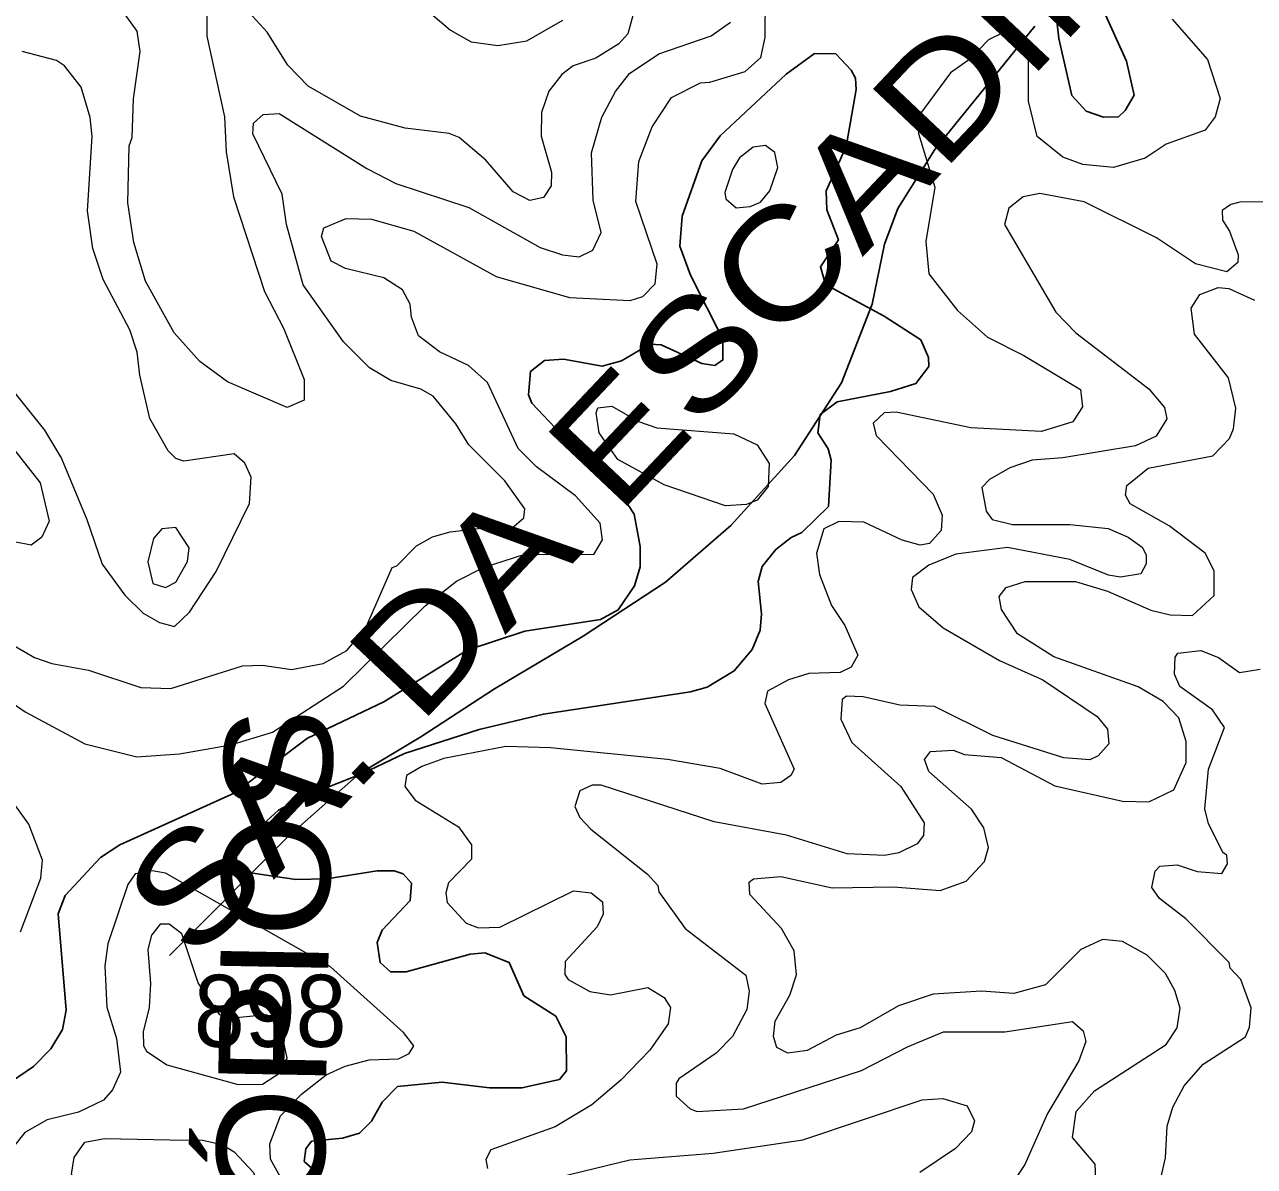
# Model space of a CAD drawing. Extents: x 763.2 to 816.8, y 7896.5 to 7952.7.
# Drawn here: x 791.709 to 794.442, y 7939.07 to 7941.608 of the extents above; entities that cross this region are included whole.
import ezdxf
from ezdxf.enums import TextEntityAlignment as Align

# ---------------------------------------------------------------- set-up
doc = ezdxf.new("R2010")
doc.units = 0
doc.header["$LTSCALE"] = 0.064
for name, color, linetype, lineweight in [('1', 7, 'Continuous', 25), ('2', 7, 'Continuous', 13), ('26', 7, 'Continuous', 25)]:
    doc.layers.add(name, color=color, linetype=linetype, lineweight=lineweight)
doc.layers.add('21', color=7, linetype='Continuous')

msp = doc.modelspace()

# ---------------------------------------------------------------- linework, layer by layer
at = {"layer": '1'}
for points in [[(794.1023, 7941.6469), (794.1572, 7941.5261), (794.1746, 7941.4511), (794.1548, 7941.4165), (794.1394, 7941.4026), (794.1061, 7941.4021), (794.0676, 7941.4149), (794.0357, 7941.4503), (794.0073, 7941.5769), (793.9972, 7941.6615)], [(793.489, 7941.0302), (793.4772, 7941.0692), (793.5172, 7941.1296), (793.4915, 7941.1956), (793.4899, 7941.2382), (793.5343, 7941.337), (793.557, 7941.4636), (793.5555, 7941.4883), (793.546, 7941.5065), (793.5116, 7941.5425), (793.4644, 7941.5436), (793.4011, 7941.4972), (793.2544, 7941.3602), (793.2138, 7941.3048), (793.1703, 7941.1817), (793.1652, 7941.1151), (793.1888, 7941.051), (793.2608, 7940.9085), (793.2607, 7940.8625), (793.2427, 7940.8503), (793.2137, 7940.8544), (793.1238, 7940.896), (793.0986, 7940.8974), (793.0353, 7940.86), (792.9927, 7940.8485), (792.9064, 7940.8644), (792.8646, 7940.8611), (792.8332, 7940.837), (792.8292, 7940.7849), (792.8362, 7940.7659), (792.927, 7940.6697), (793.0229, 7940.5818), (793.0639, 7940.5194), (793.0773, 7940.448), (793.0772, 7940.4028), (793.064, 7940.3601), (793.0283, 7940.3066), (792.9885, 7940.2857), (792.8209, 7940.2597), (792.6928, 7940.217), (792.5071, 7940.1027), (792.3379, 7940.0214), (792.1767, 7939.8999), (791.9211, 7939.785), (791.8777, 7939.7568), (791.7996, 7939.6723), (791.7843, 7939.631), (791.802, 7939.4174), (791.7936, 7939.3741), (791.7674, 7939.3313), (791.7294, 7939.2916), (791.6306, 7939.2254)], [(792.18, 7939.7587), (792.2134, 7939.8066), (792.2738, 7939.8619), (792.3302, 7939.8919), (792.4601, 7939.9429), (792.553, 7939.9875), (792.719, 7940.041), (792.862, 7940.0753), (793.1891, 7940.125), (793.2259, 7940.1352), (793.286, 7940.1711), (793.3254, 7940.2186), (793.3434, 7940.2615), (793.3467, 7940.2983), (793.3388, 7940.3698), (793.348, 7940.4033), (793.3784, 7940.4407), (793.4121, 7940.468), (793.4361, 7940.4789), (793.4951, 7940.5368), (793.5012, 7940.6394), (793.4948, 7940.6648), (793.472, 7940.7003), (793.477, 7940.7411), (793.5146, 7940.7692), (793.6328, 7940.7923), (793.6896, 7940.8102), (793.7182, 7940.8479), (793.7175, 7940.8678), (793.7003, 7940.9067), (793.6187, 7940.9594), (793.489, 7941.0302)], [(792.4923, 7939.7272), (792.3808, 7939.7088), (792.3123, 7939.7075), (792.1911, 7939.7254), (792.1804, 7939.7432), (792.18, 7939.7587)], [(792.4063, 7939.0146), (792.3304, 7939.081), (792.3338, 7939.1091), (792.3471, 7939.1263), (792.4153, 7939.1328), (792.4536, 7939.1437), (792.48, 7939.1708), (792.5038, 7939.2129), (792.5375, 7939.2475), (792.6369, 7939.2572), (792.742, 7939.2442), (792.8144, 7939.2442), (792.8979, 7939.2631), (792.9129, 7939.2821), (792.9125, 7939.3582), (792.8898, 7939.4035), (792.8182, 7939.4491), (792.7859, 7939.5233), (792.7322, 7939.5446), (792.6993, 7939.5415), (792.5573, 7939.5021), (792.522, 7939.5025), (792.4994, 7939.5231), (792.4925, 7939.5678), (792.5041, 7939.5947), (792.5661, 7939.6607), (792.5691, 7939.6992), (792.5502, 7939.72), (792.5307, 7939.7271), (792.4923, 7939.7272)]]:
    msp.add_lwpolyline(points, dxfattribs=at)
at = {"layer": '2'}
for points in [[(791.6146, 7940.1462), (791.7103, 7940.0801), (791.8433, 7940.0088), (791.9584, 7939.9805), (792.0533, 7939.9871), (792.1675, 7940.0068), (792.2602, 7940.0354), (792.4177, 7940.1374), (792.5991, 7940.3156), (792.6692, 7940.371), (792.7289, 7940.401), (792.8209, 7940.4306), (792.9741, 7940.4296), (792.9934, 7940.4627), (792.9877, 7940.4993), (792.9332, 7940.56), (792.8467, 7940.625), (792.8062, 7940.6657), (792.738, 7940.8123), (792.6954, 7940.85), (792.631, 7940.8806), (792.5848, 7940.9157), (792.569, 7940.9572), (792.5657, 7940.986), (792.5487, 7941.0181), (792.5078, 7941.0448), (792.4223, 7941.0659), (792.3905, 7941.0818), (792.3693, 7941.1365), (792.374, 7941.1563), (792.4239, 7941.1767), (792.4801, 7941.1753), (792.5744, 7941.1488), (792.7572, 7941.0476), (792.9202, 7941.0009), (793.0546, 7940.9945), (793.0825, 7941.0035), (793.1102, 7941.0313), (793.115, 7941.075), (793.0676, 7941.2146), (793.0741, 7941.3033), (793.1039, 7941.3801), (793.1462, 7941.4453), (793.2108, 7941.4785), (793.2316, 7941.4794), (793.31, 7941.5037), (793.3449, 7941.5348), (793.3549, 7941.5788), (793.3553, 7941.6721)], [(793.0607, 7941.6279), (793.0497, 7941.5868), (793.0297, 7941.5648), (792.9781, 7941.5332), (792.9284, 7941.5161), (792.9028, 7941.4967), (792.8741, 7941.4596), (792.8574, 7941.4125), (792.8572, 7941.36), (792.8798, 7941.2797), (792.8791, 7941.2496), (792.8621, 7941.2237), (792.8321, 7941.2166), (792.7949, 7941.2361), (792.7338, 7941.3066), (792.6749, 7941.3565), (792.6527, 7941.3658), (792.5547, 7941.3773), (792.4555, 7941.4039), (792.3395, 7941.471), (792.294, 7941.5175), (792.2481, 7941.5905), (792.183, 7941.6629)], [(792.5771, 7941.6617), (792.6555, 7941.5955), (792.7017, 7941.5697), (792.7605, 7941.5615), (792.825, 7941.5716), (792.9054, 7941.6175)], [(792.1145, 7941.637), (792.114, 7941.5818), (792.1535, 7941.4026), (792.1569, 7941.3245), (792.1736, 7941.2246), (792.2423, 7941.0148), (792.2854, 7940.9313), (792.3308, 7940.819), (792.3308, 7940.7728), (792.2928, 7940.7563), (792.1604, 7940.8136), (792.099, 7940.8586), (792.0416, 7940.9226), (791.9779, 7941.0372), (791.9523, 7941.1235), (791.9386, 7941.2113), (791.9418, 7941.3381), (791.9482, 7941.3566), (791.9513, 7941.4423), (791.9664, 7941.5482), (791.9593, 7941.5931), (791.917, 7941.6516)], [(791.6627, 7940.2409), (791.7316, 7940.2012), (791.77, 7940.1873), (791.8512, 7940.1728), (791.9678, 7940.1346), (792.0346, 7940.1318), (792.1931, 7940.1825), (792.2377, 7940.1841), (792.3023, 7940.1744), (792.3727, 7940.188), (792.4252, 7940.2167), (792.467, 7940.2654), (792.5258, 7940.4009), (792.5362, 7940.4046), (792.5799, 7940.4494), (792.6153, 7940.4689), (792.6547, 7940.4802), (792.7373, 7940.4897), (792.7914, 7940.4878), (792.8183, 7940.5117), (792.8207, 7940.5316), (792.776, 7940.5938), (792.6961, 7940.6739), (792.6673, 7940.7203), (792.6172, 7940.7816), (792.5895, 7940.7975), (792.5228, 7940.8163), (792.4759, 7940.8449), (792.4179, 7940.9029), (792.3283, 7941.0293), (792.2914, 7941.1635), (792.2818, 7941.231), (792.2166, 7941.3651), (792.2181, 7941.3888), (792.2394, 7941.4082), (792.2751, 7941.4099), (792.4696, 7941.288), (792.5344, 7941.2544), (792.696, 7941.2013), (792.8547, 7941.112), (792.9046, 7941.0959), (792.9414, 7941.0916), (792.9719, 7941.1066), (792.9901, 7941.1455), (792.9723, 7941.2178), (792.9689, 7941.3223), (792.9919, 7941.4019), (793.0218, 7941.459), (793.0532, 7941.4992), (793.1187, 7941.5424), (793.235, 7941.5828), (793.2776, 7941.6132)], [(794.2585, 7941.6195), (794.3377, 7941.5301), (794.3656, 7941.4432), (794.3546, 7941.4029), (794.3318, 7941.3732), (794.2456, 7941.3417), (794.1987, 7941.3105), (794.1284, 7941.2902), (794.0601, 7941.2968), (794.0158, 7941.3132), (793.9589, 7941.3592), (793.9399, 7941.4372), (793.9399, 7941.5571), (793.9346, 7941.5762), (793.9056, 7941.589), (793.8829, 7941.589), (793.8511, 7941.5737), (793.8091, 7941.5307), (793.7661, 7941.5004), (793.6953, 7941.4038), (793.6953, 7941.3659), (793.7313, 7941.2467), (793.7118, 7941.1258), (793.7186, 7941.0536), (793.7818, 7940.9719), (793.8485, 7940.9132), (793.9292, 7940.8724), (794.0555, 7940.7965), (794.0599, 7940.758), (794.0381, 7940.7247), (793.9688, 7940.7032), (793.8118, 7940.7115), (793.6459, 7940.7461), (793.6191, 7940.7447), (793.5949, 7940.7217), (793.601, 7940.6941), (793.728, 7940.5637), (793.7477, 7940.5177), (793.7458, 7940.4829), (793.7195, 7940.4546), (793.6987, 7940.4506), (793.6592, 7940.462), (793.5735, 7940.5019)], [(791.6673, 7940.8137), (791.7535, 7940.7062), (791.7917, 7940.6435), (791.8479, 7940.5079), (791.8814, 7940.4088), (791.9323, 7940.3398), (791.9725, 7940.2996), (792.0089, 7940.2789), (792.0423, 7940.2701), (792.0757, 7940.302), (792.1352, 7940.3923), (792.2093, 7940.5431), (792.2126, 7940.6015), (792.199, 7940.633), (792.1753, 7940.6538), (792.0628, 7940.6377), (792.045, 7940.643), (792.0281, 7940.6602), (791.9877, 7940.7321), (791.965, 7940.8287), (791.9596, 7940.8793), (791.9431, 7940.9292), (791.8838, 7941.0412), (791.861, 7941.1101), (791.8494, 7941.1938), (791.8595, 7941.3592), (791.8547, 7941.4012), (791.8353, 7941.4683), (791.7981, 7941.5158), (791.7805, 7941.5282), (791.7041, 7941.5479)], [(794.311, 7941.0759), (794.2244, 7941.134), (794.0631, 7941.214), (793.9649, 7941.2326), (793.9277, 7941.2246), (793.8961, 7941.1993)], [(793.8961, 7941.1993), (793.8865, 7941.1632), (794.0005, 7940.9686), (794.045, 7940.9226), (794.2069, 7940.7982), (794.2419, 7940.7565), (794.2471, 7940.7316), (794.2231, 7940.6926), (794.1776, 7940.6715), (794.0156, 7940.6447), (793.9475, 7940.6397), (793.8984, 7940.6225), (793.8531, 7940.5965), (793.8357, 7940.579), (793.8458, 7940.5261), (793.8591, 7940.5076), (793.9041, 7940.4966), (794.0312, 7940.4963), (794.1167, 7940.4879), (794.1614, 7940.4687), (794.1921, 7940.446), (794.2011, 7940.4293), (794.2011, 7940.409), (794.1893, 7940.3866), (794.1441, 7940.3799), (794.1174, 7940.3843), (794.0312, 7940.4188), (793.8932, 7940.4453), (793.7781, 7940.4307), (793.7184, 7940.406), (793.6816, 7940.3789), (793.6792, 7940.352), (793.6959, 7940.3136), (793.7499, 7940.2671), (793.8749, 7940.1945), (793.9713, 7940.1511), (794.0924, 7940.0695), (794.1155, 7940.0415), (794.1183, 7940.009), (794.0947, 7939.9822), (794.0762, 7939.9738), (794.0182, 7939.9779), (793.8603, 7940.0279), (793.7308, 7940.0922), (793.654, 7940.0952), (793.5722, 7940.1137), (793.5352, 7940.1149), (793.5257, 7940.108), (793.5228, 7940.0636), (793.5473, 7940.0124), (793.6558, 7939.9146), (793.7082, 7939.8334), (793.7066, 7939.8053), (793.6921, 7939.7871), (793.6513, 7939.7666), (793.6199, 7939.7606), (793.5365, 7939.7646), (793.402, 7939.8063), (793.2411, 7939.8359), (792.9901, 7939.9176), (792.9702, 7939.9176), (792.9428, 7939.9043), (792.9315, 7939.8699), (792.9432, 7939.8452), (792.9674, 7939.8192), (793.0932, 7939.7195), (793.1163, 7939.6946), (793.1185, 7939.6805), (793.1766, 7939.5985), (793.3114, 7939.4951), (793.3189, 7939.4595), (793.3137, 7939.419), (793.2819, 7939.3588), (793.2455, 7939.3218), (793.1626, 7939.2647), (793.1569, 7939.255), (793.1568, 7939.2258), (793.188, 7939.1981), (793.2038, 7939.1916), (793.3067, 7939.198), (793.5689, 7939.283), (793.6707, 7939.336), (793.7512, 7939.3688), (793.8874, 7939.369), (794.0373, 7939.392), (794.0611, 7939.3711), (794.0667, 7939.3475), (794.0516, 7939.3043), (793.9816, 7939.1875), (793.9315, 7939.0742), (793.9032, 7939.0317)], [(794.5267, 7941.2139), (794.4092, 7941.2129), (794.389, 7941.208), (794.3696, 7941.1943), (794.3708, 7941.1727), (794.3862, 7941.1489), (794.4052, 7941.0956), (794.4044, 7941.0791), (794.3801, 7941.0579), (794.311, 7941.0759)], [(793.3911, 7939.599), (793.3207, 7939.674), (793.3191, 7939.7019), (793.3287, 7939.7094), (793.3896, 7939.7141), (793.5038, 7939.6892), (793.6401, 7939.6911), (793.7434, 7939.6828), (793.8015, 7939.7036), (793.842, 7939.7473), (793.851, 7939.7788), (793.8402, 7939.8226), (793.8134, 7939.8637), (793.7183, 7939.9479), (793.7085, 7939.9741), (793.7216, 7939.9919), (793.7726, 7939.9951), (793.7972, 7939.9855), (793.8791, 7939.9786), (793.9983, 7939.9161), (794.1488, 7939.8818), (794.2067, 7939.88), (794.2624, 7939.9072), (794.2898, 7939.9677), (794.2901, 7940.0141), (794.2737, 7940.0669), (794.2391, 7940.1035), (794.1835, 7940.1355), (793.9962, 7940.2028), (793.915, 7940.2539), (793.8795, 7940.3075), (793.8746, 7940.3365), (793.8899, 7940.3567), (793.932, 7940.3697), (794.0444, 7940.37), (794.1154, 7940.3487), (794.2117, 7940.3063), (794.2547, 7940.2958), (794.3043, 7940.2942), (794.3522, 7940.3391), (794.3525, 7940.3936), (794.3323, 7940.4329), (794.2521, 7940.4938), (794.1656, 7940.5428), (794.1555, 7940.5621), (794.1581, 7940.5834), (794.2054, 7940.6215), (794.3492, 7940.6494), (794.3862, 7940.6878), (794.3953, 7940.7094), (794.4001, 7940.7551), (794.384, 7940.8227), (794.3083, 7940.9196), (794.3013, 7940.9777), (794.3204, 7941.0078), (794.3614, 7941.0236), (794.385, 7941.0208), (794.4419, 7940.9953)], [(791.6578, 7940.6989), (791.744, 7940.5892), (791.7642, 7940.5042), (791.7476, 7940.4684), (791.7243, 7940.451), (791.686, 7940.458)], [(793.5735, 7940.5019), (793.5185, 7940.5031), (793.4849, 7940.4873), (793.4685, 7940.4327), (793.4753, 7940.3857), (793.5018, 7940.3166)], [(793.5018, 7940.3166), (793.5313, 7940.2721), (793.5603, 7940.2061), (793.546, 7940.1798), (793.5215, 7940.1676), (793.4518, 7940.1657), (793.4067, 7940.1514), (793.3599, 7940.1259), (793.3537, 7940.0988), (793.4192, 7939.9529), (793.4114, 7939.9385), (793.3891, 7939.9233), (793.3483, 7939.9194), (793.2548, 7939.954), (793.1373, 7939.9741), (792.8775, 7940), (792.7782, 7940.0032), (792.6406, 7939.9765), (792.5916, 7939.9591), (792.5576, 7939.9389), (792.5544, 7939.9142), (792.5772, 7939.884), (792.6736, 7939.825), (792.7023, 7939.7847), (792.7021, 7939.7531), (792.6509, 7939.7002), (792.6452, 7939.6783), (792.6485, 7939.6566), (792.6904, 7939.6107), (792.7178, 7939.6004), (792.7651, 7939.602), (792.929, 7939.6825), (792.9683, 7939.6778), (792.9932, 7939.6578), (792.995, 7939.6309), (792.9812, 7939.6021), (792.9101, 7939.525), (792.9099, 7939.4965), (792.9168, 7939.4855), (792.9652, 7939.4583), (793.0111, 7939.4516), (793.0936, 7939.4675), (793.1303, 7939.4455), (793.1445, 7939.4232), (793.1394, 7939.3867), (793.0987, 7939.328), (793.0341, 7939.2617), (792.9694, 7939.2068), (792.8881, 7939.1576), (792.7451, 7939.1069), (792.7343, 7939.0856), (792.7374, 7939.0654)], [(794.2345, 7939.0467), (794.2441, 7939.0887), (794.2481, 7939.1594), (794.2602, 7939.2016), (794.2853, 7939.249), (794.3274, 7939.2971), (794.4214, 7939.358), (794.4303, 7939.3794), (794.4347, 7939.4224), (794.4117, 7939.4851), (794.3875, 7939.5107), (794.3852, 7939.5233), (794.2891, 7939.6199), (794.2304, 7939.6655), (794.2134, 7939.6895), (794.2211, 7939.7264), (794.2318, 7939.7371), (794.2697, 7939.7404), (794.3147, 7939.7253), (794.3692, 7939.7212), (794.382, 7939.7421), (794.3803, 7939.7615), (794.3722, 7939.7672), (794.3394, 7939.8316), (794.3313, 7939.8644), (794.3396, 7939.9531), (794.3751, 7940.0453), (794.3482, 7940.085), (794.2761, 7940.1368), (794.2639, 7940.1642), (794.2656, 7940.2014), (794.2714, 7940.2105), (794.3225, 7940.2167), (794.3616, 7940.2009), (794.4088, 7940.168), (794.4544, 7940.1752)], [(791.7, 7939.5914), (791.7454, 7939.7103), (791.7493, 7939.7505), (791.7184, 7939.8302), (791.6896, 7939.8707)], [(792.2816, 7939.0393), (792.256, 7939.0859), (792.2544, 7939.12), (792.2782, 7939.1821), (792.3246, 7939.2305), (792.3791, 7939.2734), (792.4219, 7939.2928), (792.4747, 7939.307), (792.5402, 7939.3089), (792.5634, 7939.3207), (792.5744, 7939.3381), (792.5513, 7939.3673), (792.3887, 7939.5136), (792.0225, 7939.7219), (791.9926, 7939.7272), (791.955, 7939.7203), (791.9388, 7939.6966), (791.8943, 7939.5645), (791.8875, 7939.5159), (791.8924, 7939.4239), (791.9136, 7939.3542), (791.9225, 7939.2796), (791.905, 7939.2404), (791.8845, 7939.2169), (791.829, 7939.1901), (791.7598, 7939.1736), (791.7102, 7939.1454), (791.6641, 7939.0872)], [(793.3733, 7939.3583), (793.3766, 7939.3929), (793.4095, 7939.4502), (793.4239, 7939.4956), (793.419, 7939.5491), (793.3911, 7939.599)], [(794.0894, 7939.0428), (794.0877, 7939.0746), (794.0374, 7939.1342), (794.0452, 7939.1923), (794.0866, 7939.2376), (794.2457, 7939.3412), (794.27, 7939.3782), (794.2769, 7939.4214), (794.2645, 7939.4611), (794.2442, 7939.4986), (794.2035, 7939.5394), (794.1488, 7939.5695), (794.1044, 7939.5745), (794.0557, 7939.552), (793.9774, 7939.4737), (793.9071, 7939.4545), (793.8351, 7939.4592), (793.7281, 7939.4528), (793.6506, 7939.4271), (793.5658, 7939.3776), (793.5126, 7939.3613), (793.4478, 7939.3272), (793.4051, 7939.3218), (793.3806, 7939.3342), (793.3733, 7939.3583)], [(792.8465, 7939.0338), (793.0543, 7939.0845), (793.2391, 7939.0995), (793.4383, 7939.1289), (793.7033, 7939.2179), (793.7493, 7939.2207), (793.8036, 7939.2042), (793.8198, 7939.1709), (793.8128, 7939.1469), (793.7778, 7939.11), (793.6985, 7939.0566)]]:
    msp.add_lwpolyline(points, dxfattribs=at)
for points in [[(793.3211, 7941.203), (793.3445, 7941.2129), (793.3649, 7941.2382), (793.3829, 7941.2902), (793.3759, 7941.3232), (793.3557, 7941.3393), (793.3278, 7941.3349), (793.2978, 7941.3118), (793.2821, 7941.2857), (793.2649, 7941.2344), (793.2672, 7941.2202), (793.2904, 7941.2001)], [(793.2847, 7940.6984), (793.3372, 7940.6734), (793.3634, 7940.6324), (793.3615, 7940.5811), (793.3369, 7940.551), (793.3133, 7940.5407), (793.2665, 7940.5378), (793.1306, 7940.5849), (793.0271, 7940.6414), (792.9861, 7940.7005), (792.979, 7940.7451), (792.9828, 7940.7559), (793.0143, 7940.7594), (793.0734, 7940.7252), (793.1142, 7940.7115)], [(792.0454, 7940.4898), (792.0146, 7940.4867), (791.9959, 7940.4655), (791.9829, 7940.4134), (791.9945, 7940.3654), (792.0223, 7940.3568), (792.0456, 7940.3683), (792.0712, 7940.4147), (792.0748, 7940.4451)], [(792.1434, 7939.407), (792.0953, 7939.4779), (792.0585, 7939.587), (792.0307, 7939.608), (792.0109, 7939.6086), (791.991, 7939.5839), (791.983, 7939.5521), (791.9893, 7939.4765), (791.9859, 7939.4232), (791.973, 7939.3692), (791.9732, 7939.338), (791.9804, 7939.326), (792.0256, 7939.2953), (792.1838, 7939.2516), (792.238, 7939.2528), (792.278, 7939.2783), (792.293, 7939.3111), (792.2833, 7939.3548), (792.2675, 7939.3865), (792.2475, 7939.4068), (792.1646, 7939.3986)], [(792.2066, 7938.8855), (792.0958, 7938.9247), (791.9152, 7938.9595), (791.8431, 7938.9961), (791.8138, 7939.0523), (791.8194, 7939.0894), (791.8432, 7939.1239), (791.8868, 7939.1323), (792.0321, 7939.129), (792.1044, 7939.1285), (792.1481, 7939.1186), (792.1746, 7939.1025), (792.2182, 7939.0566), (792.2414, 7938.9857), (792.3506, 7938.8324), (792.3401, 7938.787), (792.3142, 7938.7794), (792.2942, 7938.7934), (792.2719, 7938.8283)]]:
    msp.add_lwpolyline(points, close=True, dxfattribs=at)
at = {"layer": '26'}
msp.add_lwpolyline([(792.0314, 7939.5387), (792.2946, 7939.8033), (792.453, 7939.9426), (792.5896, 7940.0245), (792.7535, 7940.1311), (792.9502, 7940.2485), (793.1333, 7940.3687), (793.278, 7940.4944), (793.4201, 7940.6501), (793.5239, 7940.8113), (793.5922, 7940.9861), (793.6195, 7941.12), (793.6496, 7941.1992), (793.7315, 7941.3303), (793.9534, 7941.6045)], dxfattribs=at)

# ---------------------------------------------------------------- texts
at = {"layer": '21', "width": 0.95}
msp.add_text('898', height=0.16, dxfattribs=at).set_placement((792.0854, 7939.3356))
at = {"layer": '26'}
for s, rotation, width, p in [('SA. DA ESCADINHA', 46.614, 1.2, (793.3279, 7940.8336)), ('SERRA DOS PROCÓPIOS', 88.909, 1.1, (792.354, 7937.9293))]:
    msp.add_text(s, height=0.24, rotation=rotation, dxfattribs=dict(at, width=width)).set_placement(p, align=Align.CENTER)

doc.saveas('drawing.dxf')
